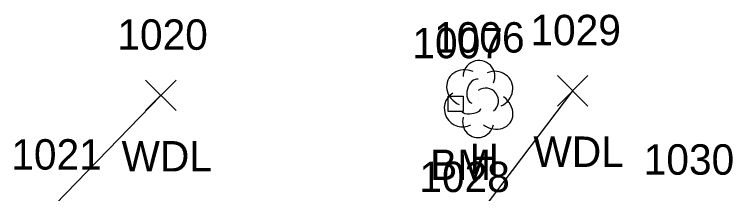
# Model space of a CAD drawing. Extents: x 1505656 to 1508446, y 700805 to 703031.
# Drawn here: x 1505925.31 to 1505972.53, y 702822.32 to 702834.11 of the extents above; entities that cross this region are included whole.
import ezdxf

# ---------------------------------------------------------------- set-up
doc = ezdxf.new("R2010")
doc.units = 0
for name, color, linetype in [('C_A', 7, 'Continuous'), ('C_I', 7, 'Continuous'), ('CPBM', 7, 'Continuous'), ('L_A', 7, 'Continuous'), ('L_I', 7, 'Continuous'), ('L_TIC', 7, 'Continuous'), ('LAWA', 7, 'Continuous'), ('LTD', 7, 'Continuous')]:
    doc.layers.add(name, color=color, linetype=linetype)

msp = doc.modelspace()

# ---------------------------------------------------------------- linework, layer by layer
at = {"layer": 'CPBM'}
for p, q in [((1505953.822, 702827.72), (1505953.822, 702828.72)), ((1505953.822, 702828.72), (1505954.822, 702828.72)), ((1505954.822, 702828.72), (1505954.822, 702827.72)), ((1505954.324, 702828.221), (1505954.324, 702828.221)), ((1505954.324, 702828.221), (1505954.324, 702828.221)), ((1505954.822, 702827.72), (1505953.822, 702827.72))]:
    msp.add_line(p, q, dxfattribs=at)
at = {"layer": 'L_TIC'}
for points in [[(1505961.016, 702828.078), (1505963.016, 702830.078)], [(1505963.016, 702828.078), (1505961.016, 702830.078)], [(1505933.935, 702827.778), (1505935.935, 702829.778)], [(1505935.935, 702827.778), (1505933.935, 702829.778)]]:
    msp.add_lwpolyline(points, dxfattribs=at)
at = {"layer": 'LAWA'}
msp.add_lwpolyline([(1505934.935, 702828.778), (1505927.307, 702820.902), (1505939.966, 702802.636), (1505945.813, 702805.22), (1505954.702, 702819.425), (1505962.016, 702829.078)], dxfattribs=at)
at = {"layer": 'LTD'}
msp.add_line((1505955.808, 702828.596), (1505955.808, 702828.596), dxfattribs=at)
msp.add_line((1505955.808, 702828.596), (1505955.808, 702828.596), dxfattribs=at)
msp.add_arc((1505955.854, 702830.03), 1.047, 335.5272, 180.9563, dxfattribs=at)
for centre, major_axis, ratio, start_param, end_param in [((1505955.016, 702829.263), (1.21, -0.512), 0.895232, 1.570796, 4.712389), ((1505956.849, 702829.18), (-1.141, -0.483), 0.949671, 1.570796, 4.712389), ((1505955.599, 702829.054), (-0.208, -0.792), 0.645439, 3.141593, 6.283185), ((1505954.724, 702827.888), (0.584, -1.042), 0.959034, 3.141593, 6.283185), ((1505956.308, 702828.429), (-0.5, 0.667), 0.989748, 3.141593, 6.283185), ((1505956.808, 702827.763), (-1.09, 0.792), 0.841452, 1.570796, 4.712389), ((1505955.349, 702827.846), (-0.625, -0.083), 0.423636, 0, 3.141593), ((1505955.808, 702827.096), (0.265, 1.061), 0.942809, 1.570796, 4.712389)]:
    msp.add_ellipse(centre, major_axis=major_axis, ratio=ratio, start_param=start_param, end_param=end_param, dxfattribs=at)

# ---------------------------------------------------------------- texts
at = {"layer": 'C_A'}
msp.add_text('BM', height=2, dxfattribs=at).set_placement((1505952.639, 702823.221))
at = {"layer": 'C_I'}
msp.add_text('1007', height=2, dxfattribs=at).set_placement((1505951.474, 702831.221))
at = {"layer": 'L_A'}
for s, p in [('WDL', (1505959.433, 702824.078)), ('WDL', (1505932.353, 702823.778)), ('H', (1505955.241, 702823.596))]:
    msp.add_text(s, height=2, dxfattribs=at).set_placement(p)
at = {"layer": 'L_I'}
for s, p in [('1029', (1505959.236, 702832.078)), ('1020', (1505932.077, 702831.778)), ('1006', (1505952.902, 702831.596)), ('1021', (1505925.103, 702823.902)), ('1030', (1505966.685, 702823.567)), ('1028', (1505951.93, 702822.425))]:
    msp.add_text(s, height=2, dxfattribs=at).set_placement(p)

doc.saveas('drawing.dxf')
